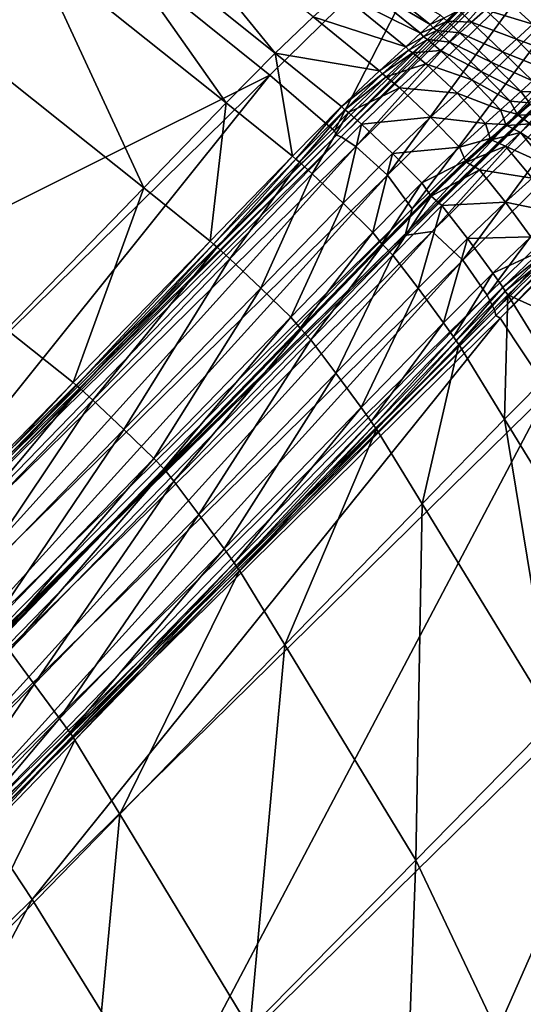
# Model space of a CAD drawing. Header units: millimetres. Extents: x 2387 to 13955, y -4964 to 364.
# Tile 676 of 1056: x 7083 to 7103, y -2830 to -2790. Entities that reach past the tile are written whole.
import ezdxf

# ---------------------------------------------------------------- set-up
doc = ezdxf.new("R2010")
doc.units = ezdxf.units.MM
doc.header["$MEASUREMENT"] = 0
doc.layers.add('Predefinito', color=7, linetype='Continuous', true_color=0x000000)

msp = doc.modelspace()

# ---------------------------------------------------------------- linework, layer by layer
at = {"layer": 'Predefinito'}
for points in [[(7052.935, -2798.799, 608.078), (7073.929, -2778.139, 730.325), (7085.137, -2785.558, 730.325)], [(7079.968, -2790.178, 1232.143), (7083.324, -2786.716, 1231.561), (7072.074, -2779.283, 1231.561)], [(7086.869, -2783.218, 1230.011), (7085.329, -2784.687, 1230.876), (7093.158, -2790.943, 1230.833)], [(7093.158, -2790.943, 1230.833), (7094.701, -2789.474, 1229.967), (7086.869, -2783.218, 1230.011)], [(7100.574, -2784.334, 775.524), (7092.94, -2791.846, 730.332), (7085.137, -2785.558, 730.325)], [(7095.563, -2794.105, 730.353), (7092.94, -2791.846, 730.332), (7100.574, -2784.334, 775.524)], [(7100.574, -2784.334, 775.524), (7103.196, -2786.593, 775.526), (7095.563, -2794.105, 730.353)], [(7085.329, -2784.687, 1230.876), (7083.324, -2786.716, 1231.561), (7091.156, -2792.968, 1231.518)], [(7091.156, -2792.968, 1231.518), (7093.158, -2790.943, 1230.833), (7085.329, -2784.687, 1230.876)], [(7085.137, -2785.558, 730.325), (7064.143, -2806.218, 608.078), (7052.935, -2798.799, 608.078)], [(7064.143, -2806.218, 608.078), (7085.137, -2785.558, 730.325), (7092.94, -2791.846, 730.332)], [(7083.324, -2786.716, 1231.561), (7079.968, -2790.178, 1232.143), (7087.808, -2796.423, 1232.1)], [(7087.808, -2796.423, 1232.1), (7091.156, -2792.968, 1231.518), (7083.324, -2786.716, 1231.561)], [(7095.649, -2794.288, 730.368), (7095.563, -2794.105, 730.353), (7103.196, -2786.593, 775.526)], [(7103.196, -2786.593, 775.526), (7103.282, -2786.776, 775.527), (7095.649, -2794.288, 730.368)], [(7095.842, -2794.348, 730.353), (7095.649, -2794.288, 730.368), (7103.282, -2786.776, 775.527)], [(7103.282, -2786.776, 775.527), (7103.475, -2786.836, 775.526), (7095.842, -2794.348, 730.353)], [(7096.436, -2794.736, 730.332), (7095.842, -2794.348, 730.353), (7103.475, -2786.836, 775.526)], [(7103.475, -2786.836, 775.526), (7104.069, -2787.224, 775.524), (7096.436, -2794.736, 730.332)], [(7097.724, -2795.902, 730.325), (7096.436, -2794.736, 730.332), (7104.069, -2787.224, 775.524)], [(7104.069, -2787.224, 775.524), (7105.357, -2788.39, 775.523), (7097.724, -2795.902, 730.325)], [(7099.447, -2789.784, 1228.328), (7096.759, -2787.604, 1228.457), (7096.378, -2787.951, 1228.677)], [(7096.759, -2787.604, 1228.457), (7099.447, -2789.784, 1228.328), (7099.867, -2789.398, 1228.333)], [(7099.062, -2790.138, 1228.552), (7096.378, -2787.951, 1228.677), (7095.776, -2788.497, 1229.166)], [(7096.378, -2787.951, 1228.677), (7099.062, -2790.138, 1228.552), (7099.447, -2789.784, 1228.328)], [(7098.459, -2790.688, 1229.042), (7095.776, -2788.497, 1229.166), (7094.701, -2789.474, 1229.967)], [(7095.776, -2788.497, 1229.166), (7098.459, -2790.688, 1229.042), (7099.062, -2790.138, 1228.552)], [(7098.723, -2797.279, 730.377), (7097.724, -2795.902, 730.325), (7105.357, -2788.39, 775.523)], [(7105.357, -2788.39, 775.523), (7106.356, -2789.767, 775.527), (7098.723, -2797.279, 730.377)], [(7103.631, -2789.766, 1228.06), (7102.358, -2788.584, 1228.026), (7101.7, -2789.179, 1228.419)], [(7102.358, -2788.584, 1228.026), (7103.631, -2789.766, 1228.06), (7104.396, -2789.071, 1227.193)], [(7100.005, -2789.525, 1228.246), (7100.147, -2789.643, 1228.333), (7100.622, -2789.212, 1228.382)], [(7101.138, -2789.688, 1228.511), (7100.622, -2789.212, 1228.382), (7100.147, -2789.643, 1228.333)], [(7100.622, -2789.212, 1228.382), (7101.138, -2789.688, 1228.511), (7101.7, -2789.179, 1228.419)], [(7102.967, -2790.37, 1228.46), (7101.7, -2789.179, 1228.419), (7101.138, -2789.688, 1228.511)], [(7101.7, -2789.179, 1228.419), (7102.967, -2790.37, 1228.46), (7103.631, -2789.766, 1228.06)], [(7097.39, -2791.658, 1229.84), (7094.701, -2789.474, 1229.967), (7093.158, -2790.943, 1230.833)], [(7094.701, -2789.474, 1229.967), (7097.39, -2791.658, 1229.84), (7098.459, -2790.688, 1229.042)], [(7100.005, -2789.525, 1228.246), (7099.867, -2789.398, 1228.333), (7099.447, -2789.784, 1228.328)], [(7099.447, -2789.784, 1228.328), (7099.579, -2789.916, 1228.243), (7100.005, -2789.525, 1228.246)], [(7100.147, -2789.643, 1228.333), (7100.005, -2789.525, 1228.246), (7099.579, -2789.916, 1228.243)], [(7099.579, -2789.916, 1228.243), (7099.728, -2790.028, 1228.328), (7100.147, -2789.643, 1228.333)], [(7100.665, -2790.118, 1228.463), (7100.147, -2789.643, 1228.333), (7099.728, -2790.028, 1228.328)], [(7100.147, -2789.643, 1228.333), (7100.665, -2790.118, 1228.463), (7101.138, -2789.688, 1228.511)], [(7102.4, -2790.885, 1228.555), (7101.138, -2789.688, 1228.511), (7100.665, -2790.118, 1228.463)], [(7101.138, -2789.688, 1228.511), (7102.4, -2790.885, 1228.555), (7102.967, -2790.37, 1228.46)], [(7106.356, -2789.767, 775.527), (7106.082, -2790.789, 775.539), (7098.45, -2798.299, 730.534)], [(7098.45, -2798.299, 730.534), (7098.723, -2797.279, 730.377), (7106.356, -2789.767, 775.527)], [(7099.188, -2790.277, 1228.468), (7099.062, -2790.138, 1228.552), (7098.459, -2790.688, 1229.042)], [(7099.579, -2789.916, 1228.243), (7099.447, -2789.784, 1228.328), (7099.062, -2790.138, 1228.552)], [(7099.062, -2790.138, 1228.552), (7099.188, -2790.277, 1228.468), (7099.579, -2789.916, 1228.243)], [(7099.728, -2790.028, 1228.328), (7099.579, -2789.916, 1228.243), (7099.188, -2790.277, 1228.468)], [(7099.188, -2790.277, 1228.468), (7099.342, -2790.383, 1228.552), (7099.728, -2790.028, 1228.328)], [(7100.254, -2790.493, 1228.456), (7099.728, -2790.028, 1228.328), (7099.342, -2790.383, 1228.552)], [(7099.728, -2790.028, 1228.328), (7100.254, -2790.493, 1228.456), (7100.665, -2790.118, 1228.463)], [(7101.927, -2791.314, 1228.506), (7100.665, -2790.118, 1228.463), (7100.254, -2790.493, 1228.456)], [(7100.665, -2790.118, 1228.463), (7101.927, -2791.314, 1228.506), (7102.4, -2790.885, 1228.555)], [(7104.749, -2791.038, 1227.811), (7103.631, -2789.766, 1228.06), (7102.967, -2790.37, 1228.46)], [(7082.229, -2802.18, 1232.656), (7087.808, -2796.423, 1232.1), (7079.968, -2790.178, 1232.143)], [(7098.459, -2790.688, 1229.042), (7098.584, -2790.829, 1228.96), (7099.188, -2790.277, 1228.468)], [(7099.342, -2790.383, 1228.552), (7099.188, -2790.277, 1228.468), (7098.584, -2790.829, 1228.96)], [(7098.584, -2790.829, 1228.96), (7098.74, -2790.932, 1229.042), (7099.342, -2790.383, 1228.552)], [(7099.877, -2790.838, 1228.676), (7099.342, -2790.383, 1228.552), (7098.74, -2790.932, 1229.042)], [(7099.342, -2790.383, 1228.552), (7099.877, -2790.838, 1228.676), (7100.254, -2790.493, 1228.456)], [(7101.52, -2791.685, 1228.499), (7100.254, -2790.493, 1228.456), (7099.877, -2790.838, 1228.676)], [(7100.254, -2790.493, 1228.456), (7101.52, -2791.685, 1228.499), (7101.927, -2791.314, 1228.506)], [(7104.142, -2791.591, 1228.161), (7102.967, -2790.37, 1228.46), (7102.4, -2790.885, 1228.555)], [(7102.967, -2790.37, 1228.46), (7104.142, -2791.591, 1228.161), (7104.749, -2791.038, 1227.811)], [(7093.158, -2790.943, 1230.833), (7091.156, -2792.968, 1231.518), (7093.858, -2795.138, 1231.387)], [(7093.158, -2790.943, 1230.833), (7095.855, -2793.118, 1230.703), (7097.39, -2791.658, 1229.84)], [(7093.858, -2795.138, 1231.387), (7095.855, -2793.118, 1230.703), (7093.158, -2790.943, 1230.833)], [(7098.584, -2790.829, 1228.96), (7098.459, -2790.688, 1229.042), (7097.39, -2791.658, 1229.84)], [(7097.39, -2791.658, 1229.84), (7097.519, -2791.793, 1229.756), (7098.584, -2790.829, 1228.96)], [(7098.74, -2790.932, 1229.042), (7098.584, -2790.829, 1228.96), (7097.519, -2791.793, 1229.756)], [(7097.519, -2791.793, 1229.756), (7097.67, -2791.902, 1229.84), (7098.74, -2790.932, 1229.042)], [(7099.278, -2791.384, 1229.165), (7098.74, -2790.932, 1229.042), (7097.67, -2791.902, 1229.84)], [(7106.082, -2790.789, 775.539), (7105.636, -2791.222, 775.548), (7098.005, -2798.732, 730.639)], [(7098.005, -2798.732, 730.639), (7098.45, -2798.299, 730.534), (7106.082, -2790.789, 775.539)], [(7099.537, -2798.2, 730.377), (7098.49, -2798.344, 730.534), (7106.121, -2790.834, 775.54)], [(7105.636, -2791.222, 775.548), (7106.121, -2790.834, 775.54), (7098.49, -2798.344, 730.534)], [(7098.74, -2790.932, 1229.042), (7099.278, -2791.384, 1229.165), (7099.877, -2790.838, 1228.676)], [(7101.146, -2792.025, 1228.718), (7099.877, -2790.838, 1228.676), (7099.278, -2791.384, 1229.165)], [(7100.779, -2799.362, 730.325), (7099.537, -2798.2, 730.377), (7107.17, -2790.688, 775.527)], [(7106.121, -2790.834, 775.54), (7107.17, -2790.688, 775.527), (7099.537, -2798.2, 730.377)], [(7099.877, -2790.838, 1228.676), (7101.146, -2792.025, 1228.718), (7101.52, -2791.685, 1228.499)], [(7107.17, -2790.688, 775.527), (7108.412, -2791.85, 775.523), (7100.779, -2799.362, 730.325)], [(7103.612, -2792.075, 1228.243), (7102.4, -2790.885, 1228.555), (7101.927, -2791.314, 1228.506)], [(7102.4, -2790.885, 1228.555), (7103.612, -2792.075, 1228.243), (7104.142, -2791.591, 1228.161)], [(7098.49, -2798.344, 730.534), (7098.005, -2798.732, 730.639), (7105.636, -2791.222, 775.548)], [(7103.136, -2792.506, 1228.192), (7101.927, -2791.314, 1228.506), (7101.52, -2791.685, 1228.499)], [(7101.927, -2791.314, 1228.506), (7103.136, -2792.506, 1228.192), (7103.612, -2792.075, 1228.243)], [(7097.519, -2791.793, 1229.756), (7097.39, -2791.658, 1229.84), (7095.855, -2793.118, 1230.703)], [(7097.67, -2791.902, 1229.84), (7098.201, -2792.362, 1229.966), (7099.278, -2791.384, 1229.165)], [(7100.548, -2792.57, 1229.206), (7099.278, -2791.384, 1229.165), (7098.201, -2792.362, 1229.966)], [(7099.278, -2791.384, 1229.165), (7100.548, -2792.57, 1229.206), (7101.146, -2792.025, 1228.718)], [(7102.705, -2792.897, 1228.189), (7101.52, -2791.685, 1228.499), (7101.146, -2792.025, 1228.718)], [(7101.52, -2791.685, 1228.499), (7102.705, -2792.897, 1228.189), (7103.136, -2792.506, 1228.192)], [(7092.94, -2791.846, 730.332), (7071.946, -2812.507, 608.088), (7064.143, -2806.218, 608.078)], [(7074.569, -2814.766, 608.116), (7071.946, -2812.507, 608.088), (7092.94, -2791.846, 730.332)], [(7092.94, -2791.846, 730.332), (7095.563, -2794.105, 730.353), (7074.569, -2814.766, 608.116)], [(7095.855, -2793.118, 1230.703), (7095.99, -2793.246, 1230.617), (7097.519, -2791.793, 1229.756)], [(7097.67, -2791.902, 1229.84), (7097.519, -2791.793, 1229.756), (7095.99, -2793.246, 1230.617)], [(7095.99, -2793.246, 1230.617), (7096.135, -2793.362, 1230.703), (7097.67, -2791.902, 1229.84)], [(7098.201, -2792.362, 1229.966), (7097.67, -2791.902, 1229.84), (7096.135, -2793.362, 1230.703)], [(7102.309, -2793.257, 1228.415), (7101.146, -2792.025, 1228.718), (7100.548, -2792.57, 1229.206)], [(7101.776, -2800.785, 730.332), (7100.779, -2799.362, 730.325), (7108.412, -2791.85, 775.523)], [(7101.146, -2792.025, 1228.718), (7102.309, -2793.257, 1228.415), (7102.705, -2792.897, 1228.189)], [(7108.412, -2791.85, 775.523), (7109.409, -2793.273, 775.524), (7101.776, -2800.785, 730.332)], [(7103.979, -2792.53, 1227.306), (7103.612, -2792.075, 1228.243), (7103.136, -2792.506, 1228.192)], [(7096.135, -2793.362, 1230.703), (7096.656, -2793.833, 1230.832), (7098.201, -2792.362, 1229.966)], [(7099.468, -2793.551, 1230.008), (7098.201, -2792.362, 1229.966), (7096.656, -2793.833, 1230.832)], [(7098.201, -2792.362, 1229.966), (7099.468, -2793.551, 1230.008), (7100.548, -2792.57, 1229.206)], [(7103.492, -2792.971, 1227.248), (7103.136, -2792.506, 1228.192), (7102.705, -2792.897, 1228.189)], [(7103.136, -2792.506, 1228.192), (7103.492, -2792.971, 1227.248), (7103.979, -2792.53, 1227.306)], [(7101.702, -2793.809, 1228.907), (7100.548, -2792.57, 1229.206), (7099.468, -2793.551, 1230.008)], [(7100.548, -2792.57, 1229.206), (7101.702, -2793.809, 1228.907), (7102.309, -2793.257, 1228.415)], [(7102.991, -2793.424, 1227.259), (7102.705, -2792.897, 1228.189), (7102.309, -2793.257, 1228.415)], [(7102.705, -2792.897, 1228.189), (7102.991, -2793.424, 1227.259), (7103.492, -2792.971, 1227.248)], [(7091.156, -2792.968, 1231.518), (7087.808, -2796.423, 1232.1), (7090.514, -2798.588, 1231.969)], [(7090.514, -2798.588, 1231.969), (7093.858, -2795.138, 1231.387), (7091.156, -2792.968, 1231.518)], [(7095.855, -2793.118, 1230.703), (7093.858, -2795.138, 1231.387), (7093.996, -2795.263, 1231.3)], [(7093.996, -2795.263, 1231.3), (7095.99, -2793.246, 1230.617), (7095.855, -2793.118, 1230.703)], [(7095.99, -2793.246, 1230.617), (7093.996, -2795.263, 1231.3), (7094.138, -2795.382, 1231.387)], [(7094.138, -2795.382, 1231.387), (7096.135, -2793.362, 1230.703), (7095.99, -2793.246, 1230.617)], [(7102.525, -2793.846, 1227.509), (7102.309, -2793.257, 1228.415), (7101.702, -2793.809, 1228.907)], [(7102.087, -2801.422, 730.353), (7101.776, -2800.785, 730.332), (7109.409, -2793.273, 775.524)], [(7109.409, -2793.273, 775.524), (7109.72, -2793.91, 775.525), (7102.087, -2801.422, 730.353)], [(7102.309, -2793.257, 1228.415), (7102.525, -2793.846, 1227.509), (7102.991, -2793.424, 1227.259)], [(7103.532, -2793.016, 1227.248), (7103.467, -2793.033, 1226.619), (7102.918, -2793.528, 1226.639)], [(7102.918, -2793.528, 1226.639), (7103.03, -2793.469, 1227.259), (7103.532, -2793.016, 1227.248)], [(7102.991, -2793.424, 1227.259), (7102.918, -2793.528, 1226.639), (7103.467, -2793.033, 1226.619)], [(7103.467, -2793.033, 1226.619), (7103.492, -2792.971, 1227.248), (7102.991, -2793.424, 1227.259)], [(7103.949, -2793.428, 1228.192), (7103.532, -2793.016, 1227.248), (7103.03, -2793.469, 1227.259)], [(7096.135, -2793.362, 1230.703), (7094.138, -2795.382, 1231.387), (7094.655, -2795.857, 1231.518)], [(7094.655, -2795.857, 1231.518), (7096.656, -2793.833, 1230.832), (7096.135, -2793.362, 1230.703)], [(7096.656, -2793.833, 1230.832), (7097.92, -2795.027, 1230.875), (7099.468, -2793.551, 1230.008)], [(7100.642, -2794.773, 1229.703), (7099.468, -2793.551, 1230.008), (7097.92, -2795.027, 1230.875)], [(7099.468, -2793.551, 1230.008), (7100.642, -2794.773, 1229.703), (7101.702, -2793.809, 1228.907)], [(7102.406, -2793.99, 1226.904), (7102.564, -2793.891, 1227.509), (7103.03, -2793.469, 1227.259)], [(7103.03, -2793.469, 1227.259), (7102.918, -2793.528, 1226.639), (7102.406, -2793.99, 1226.904)], [(7102.525, -2793.846, 1227.509), (7102.406, -2793.99, 1226.904), (7102.918, -2793.528, 1226.639)], [(7102.918, -2793.528, 1226.639), (7102.991, -2793.424, 1227.259), (7102.525, -2793.846, 1227.509)], [(7103.518, -2793.818, 1228.189), (7103.03, -2793.469, 1227.259), (7102.564, -2793.891, 1227.509)], [(7103.03, -2793.469, 1227.259), (7103.518, -2793.818, 1228.189), (7103.949, -2793.428, 1228.192)], [(7074.655, -2814.948, 608.135), (7074.569, -2814.766, 608.116), (7095.563, -2794.105, 730.353)], [(7095.563, -2794.105, 730.353), (7095.649, -2794.288, 730.368), (7074.655, -2814.948, 608.135)], [(7096.656, -2793.833, 1230.832), (7094.655, -2795.857, 1231.518), (7095.918, -2797.052, 1231.561)], [(7095.918, -2797.052, 1231.561), (7097.92, -2795.027, 1230.875), (7096.656, -2793.833, 1230.832)], [(7101.893, -2794.42, 1228.013), (7101.702, -2793.809, 1228.907), (7100.642, -2794.773, 1229.703)], [(7101.702, -2793.809, 1228.907), (7101.893, -2794.42, 1228.013), (7102.525, -2793.846, 1227.509)], [(7102.564, -2793.891, 1227.509), (7102.406, -2793.99, 1226.904), (7101.757, -2794.579, 1227.417)], [(7101.757, -2794.579, 1227.417), (7101.933, -2794.465, 1228.013), (7102.564, -2793.891, 1227.509)], [(7101.893, -2794.42, 1228.013), (7101.757, -2794.579, 1227.417), (7102.406, -2793.99, 1226.904)], [(7102.406, -2793.99, 1226.904), (7102.525, -2793.846, 1227.509), (7101.893, -2794.42, 1228.013)], [(7103.121, -2794.178, 1228.415), (7102.564, -2793.891, 1227.509), (7101.933, -2794.465, 1228.013)], [(7102.123, -2801.621, 730.367), (7102.087, -2801.422, 730.353), (7109.72, -2793.91, 775.525)], [(7109.72, -2793.91, 775.525), (7109.756, -2794.11, 775.526), (7102.123, -2801.621, 730.367)], [(7102.294, -2801.729, 730.353), (7102.123, -2801.621, 730.367), (7109.756, -2794.11, 775.526)], [(7109.756, -2794.11, 775.526), (7109.927, -2794.217, 775.525), (7102.294, -2801.729, 730.353)], [(7102.564, -2793.891, 1227.509), (7103.121, -2794.178, 1228.415), (7103.518, -2793.818, 1228.189)], [(7104.573, -2795.145, 1228.499), (7103.518, -2793.818, 1228.189), (7103.121, -2794.178, 1228.415)], [(7074.848, -2815.009, 608.116), (7074.655, -2814.948, 608.135), (7095.649, -2794.288, 730.368)], [(7095.649, -2794.288, 730.368), (7095.842, -2794.348, 730.353), (7074.848, -2815.009, 608.116)], [(7075.441, -2815.396, 608.088), (7074.848, -2815.009, 608.116), (7095.842, -2794.348, 730.353)], [(7095.842, -2794.348, 730.353), (7096.436, -2794.736, 730.332), (7075.441, -2815.396, 608.088)], [(7100.642, -2794.773, 1229.703), (7100.894, -2795.331, 1228.79), (7101.893, -2794.42, 1228.013)], [(7100.798, -2795.455, 1228.181), (7100.933, -2795.376, 1228.79), (7101.933, -2794.465, 1228.013)], [(7101.933, -2794.465, 1228.013), (7101.757, -2794.579, 1227.417), (7100.798, -2795.455, 1228.181)], [(7101.757, -2794.579, 1227.417), (7101.893, -2794.42, 1228.013), (7100.894, -2795.331, 1228.79)], [(7102.515, -2794.73, 1228.907), (7101.933, -2794.465, 1228.013), (7100.933, -2795.376, 1228.79)], [(7101.933, -2794.465, 1228.013), (7102.515, -2794.73, 1228.907), (7103.121, -2794.178, 1228.415)], [(7104.273, -2804.714, 730.332), (7102.294, -2801.729, 730.353), (7109.927, -2794.217, 775.525)], [(7104.199, -2795.485, 1228.718), (7103.121, -2794.178, 1228.415), (7102.515, -2794.73, 1228.907)], [(7103.121, -2794.178, 1228.415), (7104.199, -2795.485, 1228.718), (7104.573, -2795.145, 1228.499)], [(7076.73, -2816.562, 608.078), (7075.441, -2815.396, 608.088), (7096.436, -2794.736, 730.332)], [(7096.436, -2794.736, 730.332), (7097.724, -2795.902, 730.325), (7076.73, -2816.562, 608.078)], [(7097.92, -2795.027, 1230.875), (7099.121, -2796.225, 1230.562), (7100.642, -2794.773, 1229.703)], [(7100.894, -2795.331, 1228.79), (7100.642, -2794.773, 1229.703), (7099.121, -2796.225, 1230.562)], [(7100.894, -2795.331, 1228.79), (7100.798, -2795.455, 1228.181), (7101.757, -2794.579, 1227.417)], [(7100.933, -2795.376, 1228.79), (7101.455, -2795.694, 1229.703), (7102.515, -2794.73, 1228.907)], [(7103.601, -2796.029, 1229.206), (7102.515, -2794.73, 1228.907), (7101.455, -2795.694, 1229.703)], [(7102.515, -2794.73, 1228.907), (7103.601, -2796.029, 1229.206), (7104.199, -2795.485, 1228.718)], [(7093.858, -2795.138, 1231.387), (7090.514, -2798.588, 1231.969), (7090.653, -2798.711, 1231.882)], [(7090.653, -2798.711, 1231.882), (7093.996, -2795.263, 1231.3), (7093.858, -2795.138, 1231.387)], [(7093.996, -2795.263, 1231.3), (7090.653, -2798.711, 1231.882), (7090.794, -2798.831, 1231.969)], [(7090.794, -2798.831, 1231.969), (7094.138, -2795.382, 1231.387), (7093.996, -2795.263, 1231.3)], [(7097.92, -2795.027, 1230.875), (7095.918, -2797.052, 1231.561), (7097.129, -2798.241, 1231.245)], [(7097.129, -2798.241, 1231.245), (7099.121, -2796.225, 1230.562), (7097.92, -2795.027, 1230.875)], [(7099.121, -2796.225, 1230.562), (7099.452, -2796.713, 1229.622), (7100.894, -2795.331, 1228.79)], [(7100.798, -2795.455, 1228.181), (7100.894, -2795.331, 1228.79), (7099.452, -2796.713, 1229.622)], [(7094.138, -2795.382, 1231.387), (7090.794, -2798.831, 1231.969), (7091.31, -2799.309, 1232.1)], [(7091.31, -2799.309, 1232.1), (7094.655, -2795.857, 1231.518), (7094.138, -2795.382, 1231.387)], [(7100.933, -2795.376, 1228.79), (7100.798, -2795.455, 1228.181), (7099.41, -2796.79, 1228.996)], [(7099.41, -2796.79, 1228.996), (7099.491, -2796.758, 1229.622), (7100.933, -2795.376, 1228.79)], [(7099.452, -2796.713, 1229.622), (7099.41, -2796.79, 1228.996), (7100.798, -2795.455, 1228.181)], [(7101.455, -2795.694, 1229.703), (7100.933, -2795.376, 1228.79), (7099.491, -2796.758, 1229.622)], [(7099.491, -2796.758, 1229.622), (7099.933, -2797.147, 1230.562), (7101.455, -2795.694, 1229.703)], [(7102.521, -2797.011, 1230.008), (7101.455, -2795.694, 1229.703), (7099.933, -2797.147, 1230.562)], [(7101.455, -2795.694, 1229.703), (7102.521, -2797.011, 1230.008), (7103.601, -2796.029, 1229.206)], [(7077.729, -2817.939, 608.147), (7076.73, -2816.562, 608.078), (7097.724, -2795.902, 730.325)], [(7097.724, -2795.902, 730.325), (7098.723, -2797.279, 730.377), (7077.729, -2817.939, 608.147)], [(7094.655, -2795.857, 1231.518), (7091.31, -2799.309, 1232.1), (7092.573, -2800.503, 1232.143)], [(7092.573, -2800.503, 1232.143), (7095.918, -2797.052, 1231.561), (7094.655, -2795.857, 1231.518)], [(7104.619, -2797.437, 1229.165), (7103.601, -2796.029, 1229.206), (7102.521, -2797.011, 1230.008)], [(7087.808, -2796.423, 1232.1), (7082.229, -2802.18, 1232.656), (7084.941, -2804.338, 1232.526)], [(7084.941, -2804.338, 1232.526), (7090.514, -2798.588, 1231.969), (7087.808, -2796.423, 1232.1)], [(7099.121, -2796.225, 1230.562), (7097.129, -2798.241, 1231.245), (7097.493, -2798.7, 1230.296)], [(7097.493, -2798.7, 1230.296), (7099.452, -2796.713, 1229.622), (7099.121, -2796.225, 1230.562)], [(7099.452, -2796.713, 1229.622), (7097.493, -2798.7, 1230.296), (7097.472, -2798.757, 1229.664)], [(7097.472, -2798.757, 1229.664), (7099.41, -2796.79, 1228.996), (7099.452, -2796.713, 1229.622)], [(7099.41, -2796.79, 1228.996), (7097.472, -2798.757, 1229.664), (7097.532, -2798.745, 1230.297)], [(7099.491, -2796.758, 1229.622), (7097.532, -2798.745, 1230.297), (7097.942, -2799.162, 1231.245)], [(7097.532, -2798.745, 1230.297), (7099.491, -2796.758, 1229.622), (7099.41, -2796.79, 1228.996)], [(7097.942, -2799.162, 1231.245), (7099.933, -2797.147, 1230.562), (7099.491, -2796.758, 1229.622)], [(7077.457, -2818.959, 608.352), (7077.729, -2817.939, 608.147), (7098.723, -2797.279, 730.377)], [(7098.723, -2797.279, 730.377), (7098.45, -2798.299, 730.534), (7077.457, -2818.959, 608.352)], [(7095.918, -2797.052, 1231.561), (7092.573, -2800.503, 1232.143), (7093.789, -2801.687, 1231.827)], [(7093.789, -2801.687, 1231.827), (7097.129, -2798.241, 1231.245), (7095.918, -2797.052, 1231.561)], [(7099.933, -2797.147, 1230.562), (7097.942, -2799.162, 1231.245), (7098.97, -2800.512, 1231.561)], [(7098.97, -2800.512, 1231.561), (7100.972, -2798.487, 1230.875), (7099.933, -2797.147, 1230.562)], [(7099.933, -2797.147, 1230.562), (7100.972, -2798.487, 1230.875), (7102.521, -2797.011, 1230.008)], [(7103.542, -2798.416, 1229.966), (7102.521, -2797.011, 1230.008), (7100.972, -2798.487, 1230.875)], [(7102.521, -2797.011, 1230.008), (7103.542, -2798.416, 1229.966), (7104.619, -2797.437, 1229.165)], [(7077.012, -2819.392, 608.489), (7077.457, -2818.959, 608.352), (7098.45, -2798.299, 730.534)], [(7098.45, -2798.299, 730.534), (7098.005, -2798.732, 730.639), (7077.012, -2819.392, 608.489)], [(7098.005, -2798.732, 730.639), (7098.49, -2798.344, 730.534), (7077.496, -2819.004, 608.352)], [(7078.543, -2818.86, 608.147), (7077.496, -2819.004, 608.352), (7098.49, -2798.344, 730.534)], [(7079.785, -2820.023, 608.078), (7078.543, -2818.86, 608.147), (7099.537, -2798.2, 730.377)], [(7098.49, -2798.344, 730.534), (7099.537, -2798.2, 730.377), (7078.543, -2818.86, 608.147)], [(7099.537, -2798.2, 730.377), (7100.779, -2799.362, 730.325), (7079.785, -2820.023, 608.078)], [(7097.129, -2798.241, 1231.245), (7093.789, -2801.687, 1231.827), (7094.166, -2802.134, 1230.878)], [(7094.166, -2802.134, 1230.878), (7097.493, -2798.7, 1230.296), (7097.129, -2798.241, 1231.245)], [(7100.972, -2798.487, 1230.875), (7098.97, -2800.512, 1231.561), (7099.997, -2801.913, 1231.518)], [(7099.997, -2801.913, 1231.518), (7101.998, -2799.889, 1230.832), (7100.972, -2798.487, 1230.875)], [(7100.972, -2798.487, 1230.875), (7101.998, -2799.889, 1230.832), (7103.542, -2798.416, 1229.966)], [(7103.933, -2799, 1229.84), (7103.542, -2798.416, 1229.966), (7101.998, -2799.889, 1230.832)], [(7077.496, -2819.004, 608.352), (7077.012, -2819.392, 608.489), (7098.005, -2798.732, 730.639)], [(7090.514, -2798.588, 1231.969), (7084.941, -2804.338, 1232.526), (7085.082, -2804.459, 1232.439)], [(7085.082, -2804.459, 1232.439), (7090.653, -2798.711, 1231.882), (7090.514, -2798.588, 1231.969)], [(7090.653, -2798.711, 1231.882), (7085.082, -2804.459, 1232.439), (7085.222, -2804.581, 1232.526)], [(7085.222, -2804.581, 1232.526), (7090.794, -2798.831, 1231.969), (7090.653, -2798.711, 1231.882)], [(7090.794, -2798.831, 1231.969), (7085.222, -2804.581, 1232.526), (7085.735, -2805.061, 1232.656)], [(7085.735, -2805.061, 1232.656), (7091.31, -2799.309, 1232.1), (7090.794, -2798.831, 1231.969)], [(7097.493, -2798.7, 1230.296), (7094.166, -2802.134, 1230.878), (7094.155, -2802.184, 1230.246)], [(7094.155, -2802.184, 1230.246), (7097.472, -2798.757, 1229.664), (7097.493, -2798.7, 1230.296)], [(7097.472, -2798.757, 1229.664), (7094.155, -2802.184, 1230.246), (7094.206, -2802.179, 1230.878)], [(7097.532, -2798.745, 1230.297), (7094.206, -2802.179, 1230.878), (7094.602, -2802.608, 1231.827)], [(7094.206, -2802.179, 1230.878), (7097.532, -2798.745, 1230.297), (7097.472, -2798.757, 1229.664)], [(7094.602, -2802.608, 1231.827), (7097.942, -2799.162, 1231.245), (7097.532, -2798.745, 1230.297)], [(7091.31, -2799.309, 1232.1), (7085.735, -2805.061, 1232.656), (7086.998, -2806.255, 1232.7)], [(7086.998, -2806.255, 1232.7), (7092.573, -2800.503, 1232.143), (7091.31, -2799.309, 1232.1)], [(7097.942, -2799.162, 1231.245), (7094.602, -2802.608, 1231.827), (7095.625, -2803.962, 1232.143)], [(7095.625, -2803.962, 1232.143), (7098.97, -2800.512, 1231.561), (7097.942, -2799.162, 1231.245)], [(7101.998, -2799.889, 1230.832), (7102.401, -2800.465, 1230.703), (7103.933, -2799, 1229.84)], [(7104.022, -2799.165, 1229.756), (7103.933, -2799, 1229.84), (7102.401, -2800.465, 1230.703)], [(7102.401, -2800.465, 1230.703), (7102.499, -2800.625, 1230.617), (7104.022, -2799.165, 1229.756)], [(7104.141, -2799.312, 1229.84), (7104.022, -2799.165, 1229.756), (7102.499, -2800.625, 1230.617)], [(7102.499, -2800.625, 1230.617), (7102.611, -2800.777, 1230.703), (7104.141, -2799.312, 1229.84)], [(7106.027, -2802.341, 1229.967), (7104.141, -2799.312, 1229.84), (7102.611, -2800.777, 1230.703)], [(7080.782, -2821.446, 608.088), (7079.785, -2820.023, 608.078), (7100.779, -2799.362, 730.325)], [(7100.779, -2799.362, 730.325), (7101.776, -2800.785, 730.332), (7080.782, -2821.446, 608.088)], [(7101.998, -2799.889, 1230.832), (7099.997, -2801.913, 1231.518), (7100.405, -2802.486, 1231.387)], [(7100.405, -2802.486, 1231.387), (7102.401, -2800.465, 1230.703), (7101.998, -2799.889, 1230.832)], [(7092.573, -2800.503, 1232.143), (7086.998, -2806.255, 1232.7), (7088.223, -2807.431, 1232.384)], [(7088.223, -2807.431, 1232.384), (7093.789, -2801.687, 1231.827), (7092.573, -2800.503, 1232.143)], [(7098.97, -2800.512, 1231.561), (7095.625, -2803.962, 1232.143), (7096.652, -2805.362, 1232.1)], [(7096.652, -2805.362, 1232.1), (7099.997, -2801.913, 1231.518), (7098.97, -2800.512, 1231.561)], [(7102.401, -2800.465, 1230.703), (7100.405, -2802.486, 1231.387), (7100.506, -2802.643, 1231.3)], [(7100.506, -2802.643, 1231.3), (7102.499, -2800.625, 1230.617), (7102.401, -2800.465, 1230.703)], [(7081.093, -2822.083, 608.116), (7080.782, -2821.446, 608.088), (7101.776, -2800.785, 730.332)], [(7101.776, -2800.785, 730.332), (7102.087, -2801.422, 730.353), (7081.093, -2822.083, 608.116)], [(7102.499, -2800.625, 1230.617), (7100.506, -2802.643, 1231.3), (7100.615, -2802.798, 1231.387)], [(7100.615, -2802.798, 1231.387), (7102.611, -2800.777, 1230.703), (7102.499, -2800.625, 1230.617)], [(7102.611, -2800.777, 1230.703), (7100.615, -2802.798, 1231.387), (7102.481, -2805.831, 1231.518)], [(7102.481, -2805.831, 1231.518), (7104.485, -2803.81, 1230.833), (7102.611, -2800.777, 1230.703)], [(7102.611, -2800.777, 1230.703), (7104.485, -2803.81, 1230.833), (7106.027, -2802.341, 1229.967)], [(7081.129, -2822.282, 608.134), (7081.093, -2822.083, 608.116), (7102.087, -2801.422, 730.353)], [(7102.087, -2801.422, 730.353), (7102.123, -2801.621, 730.367), (7081.129, -2822.282, 608.134)], [(7081.3, -2822.39, 608.116), (7081.129, -2822.282, 608.134), (7102.123, -2801.621, 730.367)], [(7102.123, -2801.621, 730.367), (7102.294, -2801.729, 730.353), (7081.3, -2822.39, 608.116)], [(7083.279, -2825.375, 608.088), (7081.3, -2822.39, 608.116), (7102.294, -2801.729, 730.353)], [(7102.294, -2801.729, 730.353), (7104.273, -2804.714, 730.332), (7083.279, -2825.375, 608.088)], [(7093.789, -2801.687, 1231.827), (7088.223, -2807.431, 1232.384), (7088.622, -2807.857, 1231.435)], [(7088.622, -2807.857, 1231.435), (7094.166, -2802.134, 1230.878), (7093.789, -2801.687, 1231.827)], [(7094.166, -2802.134, 1230.878), (7088.622, -2807.857, 1231.435), (7088.625, -2807.895, 1230.803)], [(7088.625, -2807.895, 1230.803), (7094.155, -2802.184, 1230.246), (7094.166, -2802.134, 1230.878)], [(7099.997, -2801.913, 1231.518), (7096.652, -2805.362, 1232.1), (7097.062, -2805.934, 1231.969)], [(7097.062, -2805.934, 1231.969), (7100.405, -2802.486, 1231.387), (7099.997, -2801.913, 1231.518)], [(7078.254, -2811.237, 1232.798), (7084.941, -2804.338, 1232.526), (7082.229, -2802.18, 1232.656)], [(7094.155, -2802.184, 1230.246), (7088.625, -2807.895, 1230.803), (7088.662, -2807.902, 1231.435)], [(7088.662, -2807.902, 1231.435), (7094.206, -2802.179, 1230.878), (7094.155, -2802.184, 1230.246)], [(7094.206, -2802.179, 1230.878), (7088.662, -2807.902, 1231.435), (7089.035, -2808.351, 1232.384)], [(7089.035, -2808.351, 1232.384), (7094.602, -2802.608, 1231.827), (7094.206, -2802.179, 1230.878)], [(7100.405, -2802.486, 1231.387), (7097.062, -2805.934, 1231.969), (7097.165, -2806.091, 1231.882)], [(7097.165, -2806.091, 1231.882), (7100.506, -2802.643, 1231.3), (7100.405, -2802.486, 1231.387)], [(7094.602, -2802.608, 1231.827), (7089.035, -2808.351, 1232.384), (7090.05, -2809.712, 1232.7)], [(7090.05, -2809.712, 1232.7), (7095.625, -2803.962, 1232.143), (7094.602, -2802.608, 1231.827)], [(7100.506, -2802.643, 1231.3), (7097.165, -2806.091, 1231.882), (7097.271, -2806.246, 1231.969)], [(7097.271, -2806.246, 1231.969), (7100.615, -2802.798, 1231.387), (7100.506, -2802.643, 1231.3)], [(7100.615, -2802.798, 1231.387), (7097.271, -2806.246, 1231.969), (7099.129, -2809.276, 1232.1)], [(7099.129, -2809.276, 1232.1), (7102.481, -2805.831, 1231.518), (7100.615, -2802.798, 1231.387)], [(7095.625, -2803.962, 1232.143), (7090.05, -2809.712, 1232.7), (7091.078, -2811.112, 1232.656)], [(7091.078, -2811.112, 1232.656), (7096.652, -2805.362, 1232.1), (7095.625, -2803.962, 1232.143)], [(7104.485, -2803.81, 1230.833), (7102.481, -2805.831, 1231.518), (7107.856, -2814.624, 1231.561)], [(7084.941, -2804.338, 1232.526), (7078.254, -2811.237, 1232.798), (7078.398, -2811.356, 1232.71)], [(7078.398, -2811.356, 1232.71), (7085.082, -2804.459, 1232.439), (7084.941, -2804.338, 1232.526)], [(7085.082, -2804.459, 1232.439), (7078.398, -2811.356, 1232.71), (7078.535, -2811.48, 1232.798)], [(7078.535, -2811.48, 1232.798), (7085.222, -2804.581, 1232.526), (7085.082, -2804.459, 1232.439)], [(7085.222, -2804.581, 1232.526), (7078.535, -2811.48, 1232.798), (7079.046, -2811.963, 1232.928)], [(7079.046, -2811.963, 1232.928), (7085.735, -2805.061, 1232.656), (7085.222, -2804.581, 1232.526)], [(7088.74, -2834.205, 608.078), (7083.279, -2825.375, 608.088), (7104.273, -2804.714, 730.332)], [(7104.273, -2804.714, 730.332), (7109.734, -2813.544, 730.325), (7088.74, -2834.205, 608.078)], [(7085.735, -2805.061, 1232.656), (7079.046, -2811.963, 1232.928), (7080.309, -2813.156, 1232.972)], [(7080.309, -2813.156, 1232.972), (7086.998, -2806.255, 1232.7), (7085.735, -2805.061, 1232.656)], [(7096.652, -2805.362, 1232.1), (7091.078, -2811.112, 1232.656), (7091.49, -2811.681, 1232.526)], [(7091.49, -2811.681, 1232.526), (7097.062, -2805.934, 1231.969), (7096.652, -2805.362, 1232.1)], [(7097.062, -2805.934, 1231.969), (7091.49, -2811.681, 1232.526), (7091.595, -2811.837, 1232.439)], [(7091.595, -2811.837, 1232.439), (7097.165, -2806.091, 1231.882), (7097.062, -2805.934, 1231.969)], [(7097.165, -2806.091, 1231.882), (7091.595, -2811.837, 1232.439), (7091.7, -2811.994, 1232.526)], [(7091.7, -2811.994, 1232.526), (7097.271, -2806.246, 1231.969), (7097.165, -2806.091, 1231.882)], [(7102.481, -2805.831, 1231.518), (7099.129, -2809.276, 1232.1), (7104.485, -2818.055, 1232.143)], [(7104.485, -2818.055, 1232.143), (7107.856, -2814.624, 1231.561), (7102.481, -2805.831, 1231.518)], [(7086.998, -2806.255, 1232.7), (7080.309, -2813.156, 1232.972), (7081.543, -2814.323, 1232.656)], [(7081.543, -2814.323, 1232.656), (7088.223, -2807.431, 1232.384), (7086.998, -2806.255, 1232.7)], [(7097.271, -2806.246, 1231.969), (7091.7, -2811.994, 1232.526), (7093.543, -2815.018, 1232.656)], [(7093.543, -2815.018, 1232.656), (7099.129, -2809.276, 1232.1), (7097.271, -2806.246, 1231.969)], [(7088.223, -2807.431, 1232.384), (7081.543, -2814.323, 1232.656), (7081.969, -2814.726, 1231.707)], [(7081.969, -2814.726, 1231.707), (7088.622, -2807.857, 1231.435), (7088.223, -2807.431, 1232.384)], [(7088.622, -2807.857, 1231.435), (7081.969, -2814.726, 1231.707), (7081.99, -2814.747, 1231.075)], [(7081.99, -2814.747, 1231.075), (7088.625, -2807.895, 1230.803), (7088.622, -2807.857, 1231.435)], [(7088.625, -2807.895, 1230.803), (7081.99, -2814.747, 1231.075), (7082.009, -2814.771, 1231.707)], [(7082.009, -2814.771, 1231.707), (7088.662, -2807.902, 1231.435), (7088.625, -2807.895, 1230.803)], [(7088.662, -2807.902, 1231.435), (7082.009, -2814.771, 1231.707), (7082.356, -2815.243, 1232.656)], [(7082.356, -2815.243, 1232.656), (7089.035, -2808.351, 1232.384), (7088.662, -2807.902, 1231.435)], [(7089.035, -2808.351, 1232.384), (7082.356, -2815.243, 1232.656), (7083.36, -2816.611, 1232.972)], [(7083.36, -2816.611, 1232.972), (7090.05, -2809.712, 1232.7), (7089.035, -2808.351, 1232.384)], [(7099.129, -2809.276, 1232.1), (7093.543, -2815.018, 1232.656), (7098.867, -2823.772, 1232.7)], [(7098.867, -2823.772, 1232.7), (7104.485, -2818.055, 1232.143), (7099.129, -2809.276, 1232.1)], [(7090.05, -2809.712, 1232.7), (7083.36, -2816.611, 1232.972), (7084.388, -2818.011, 1232.928)], [(7084.388, -2818.011, 1232.928), (7091.078, -2811.112, 1232.656), (7090.05, -2809.712, 1232.7)], [(7091.078, -2811.112, 1232.656), (7084.388, -2818.011, 1232.928), (7084.804, -2818.578, 1232.798)], [(7084.804, -2818.578, 1232.798), (7091.49, -2811.681, 1232.526), (7091.078, -2811.112, 1232.656)], [(7091.49, -2811.681, 1232.526), (7084.804, -2818.578, 1232.798), (7084.912, -2818.732, 1232.71)], [(7084.912, -2818.732, 1232.71), (7091.595, -2811.837, 1232.439), (7091.49, -2811.681, 1232.526)], [(7091.595, -2811.837, 1232.439), (7084.912, -2818.732, 1232.71), (7085.013, -2818.891, 1232.798)], [(7085.013, -2818.891, 1232.798), (7091.7, -2811.994, 1232.526), (7091.595, -2811.837, 1232.439)], [(7091.7, -2811.994, 1232.526), (7085.013, -2818.891, 1232.798), (7086.84, -2821.908, 1232.928)], [(7086.84, -2821.908, 1232.928), (7093.543, -2815.018, 1232.656), (7091.7, -2811.994, 1232.526)], [(7094.942, -2847.176, 608.078), (7088.74, -2834.205, 608.078), (7109.734, -2813.544, 730.325)], [(7109.734, -2813.544, 730.325), (7115.936, -2826.515, 730.324), (7094.942, -2847.176, 608.078)], [(7076.671, -2823.511, 1232.7), (7083.36, -2816.611, 1232.972), (7082.356, -2815.243, 1232.656)], [(7093.543, -2815.018, 1232.656), (7086.84, -2821.908, 1232.928), (7092.126, -2830.633, 1232.972)], [(7092.126, -2830.633, 1232.972), (7098.867, -2823.772, 1232.7), (7093.543, -2815.018, 1232.656)], [(7083.36, -2816.611, 1232.972), (7076.671, -2823.511, 1232.7), (7077.698, -2824.91, 1232.656)], [(7077.698, -2824.91, 1232.656), (7084.388, -2818.011, 1232.928), (7083.36, -2816.611, 1232.972)], [(7084.388, -2818.011, 1232.928), (7077.698, -2824.91, 1232.656), (7078.118, -2825.475, 1232.526)], [(7078.118, -2825.475, 1232.526), (7084.804, -2818.578, 1232.798), (7084.388, -2818.011, 1232.928)], [(7104.485, -2818.055, 1232.143), (7098.867, -2823.772, 1232.7), (7104.938, -2836.585, 1232.7)], [(7084.804, -2818.578, 1232.798), (7078.118, -2825.475, 1232.526), (7078.228, -2825.627, 1232.439)], [(7078.228, -2825.627, 1232.439), (7084.912, -2818.732, 1232.71), (7084.804, -2818.578, 1232.798)], [(7084.912, -2818.732, 1232.71), (7078.228, -2825.627, 1232.439), (7078.327, -2825.788, 1232.526)], [(7078.327, -2825.788, 1232.526), (7085.013, -2818.891, 1232.798), (7084.912, -2818.732, 1232.71)], [(7085.013, -2818.891, 1232.798), (7078.327, -2825.788, 1232.526), (7080.137, -2828.797, 1232.656)], [(7080.137, -2828.797, 1232.656), (7086.84, -2821.908, 1232.928), (7085.013, -2818.891, 1232.798)], [(7086.84, -2821.908, 1232.928), (7080.137, -2828.797, 1232.656), (7085.384, -2837.493, 1232.7)], [(7085.384, -2837.493, 1232.7), (7092.126, -2830.633, 1232.972), (7086.84, -2821.908, 1232.928)], [(7081.3, -2822.39, 608.116), (7083.279, -2825.375, 608.088), (7062.285, -2846.035, 485.843)], [(7098.867, -2823.772, 1232.7), (7092.126, -2830.633, 1232.972), (7098.153, -2843.393, 1232.972)], [(7098.153, -2843.393, 1232.972), (7104.938, -2836.585, 1232.7), (7098.867, -2823.772, 1232.7)], [(7067.746, -2854.865, 485.832), (7062.285, -2846.035, 485.843), (7083.279, -2825.375, 608.088)], [(7083.279, -2825.375, 608.088), (7088.74, -2834.205, 608.078), (7067.746, -2854.865, 485.832)], [(7094.942, -2847.176, 608.078), (7115.936, -2826.515, 730.324), (7120.14, -2841.923, 730.324)], [(7079.766, -2843.21, 1232.143), (7085.384, -2837.493, 1232.7), (7080.137, -2828.797, 1232.656)]]:
    msp.add_3dface(points, dxfattribs=at)

doc.saveas('drawing.dxf')
